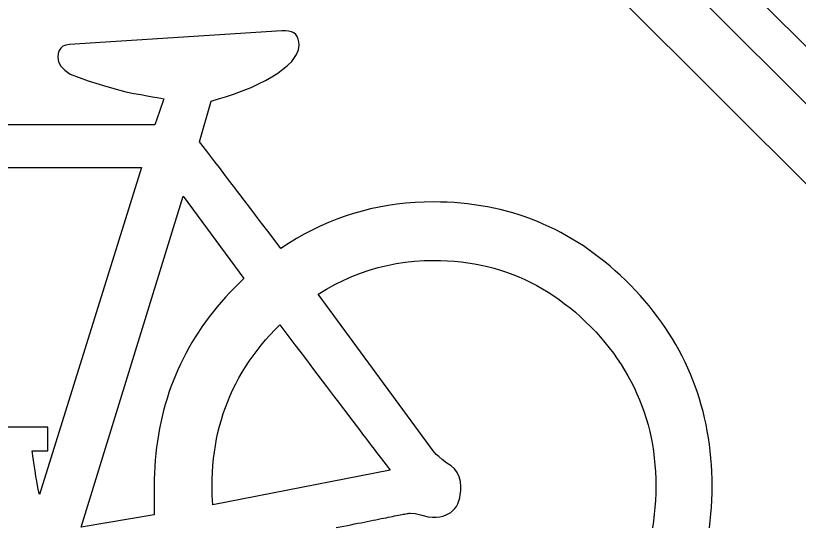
# Model space of a CAD drawing. Extents: x 99976 to 100136, y 99905 to 100011.
# Drawn here: x 100052.7924 to 100052.9245, y 99972.2449 to 99972.3313 of the extents above; entities that cross this region are included whole.
import ezdxf

# ---------------------------------------------------------------- set-up
doc = ezdxf.new("R2010")
doc.units = 0
doc.layers.add('TR_SN_ConstructionSigns', color=7, linetype='Continuous')

msp = doc.modelspace()

# ---------------------------------------------------------------- linework, layer by layer
at = {"layer": 'TR_SN_ConstructionSigns'}
for p, q in [((100053.04925, 99972.20256), (100052.80563, 99972.44618)), ((100053.04442, 99972.19773), (100052.8008, 99972.44135)), ((100052.79403, 99972.43458), (100053.03765, 99972.19096)), ((100052.83732, 99972.3287), (100052.80151, 99972.32641)), ((100052.83794, 99972.32873), (100052.83732, 99972.3287)), ((100052.83848, 99972.32868), (100052.83794, 99972.32873)), ((100052.83895, 99972.32856), (100052.83848, 99972.32868)), ((100052.83935, 99972.32837), (100052.83895, 99972.32856)), ((100052.83968, 99972.3281), (100052.83935, 99972.32837)), ((100052.83993, 99972.32775), (100052.83968, 99972.3281)), ((100052.84011, 99972.32733), (100052.83993, 99972.32775)), ((100052.84022, 99972.32684), (100052.84011, 99972.32733)), ((100052.84026, 99972.32628), (100052.84022, 99972.32684)), ((100052.79977, 99972.32539), (100052.79961, 99972.32488)), ((100052.80005, 99972.3258), (100052.79977, 99972.32539)), ((100052.80043, 99972.32611), (100052.80005, 99972.3258)), ((100052.80092, 99972.32631), (100052.80043, 99972.32611)), ((100052.80151, 99972.32641), (100052.80092, 99972.32631)), ((100052.83984, 99972.3247), (100052.84015, 99972.32552)), ((100052.84015, 99972.32552), (100052.84026, 99972.32628)), ((100052.79961, 99972.32488), (100052.79956, 99972.32427)), ((100052.79956, 99972.32427), (100052.79969, 99972.3235)), ((100052.839, 99972.32356), (100052.83984, 99972.3247)), ((100052.79969, 99972.3235), (100052.80008, 99972.32276)), ((100052.80008, 99972.32276), (100052.80074, 99972.32206)), ((100052.83752, 99972.32222), (100052.83831, 99972.32288)), ((100052.83831, 99972.32288), (100052.839, 99972.32356)), ((100052.80074, 99972.32206), (100052.80165, 99972.3214)), ((100052.80165, 99972.3214), (100052.80466, 99972.32027)), ((100052.83566, 99972.32095), (100052.83664, 99972.32158)), ((100052.83664, 99972.32158), (100052.83752, 99972.32222)), ((100052.80466, 99972.32027), (100052.80725, 99972.31947)), ((100052.83343, 99972.31975), (100052.83459, 99972.32034)), ((100052.83459, 99972.32034), (100052.83566, 99972.32095)), ((100052.80725, 99972.31947), (100052.80938, 99972.31888)), ((100052.80938, 99972.31888), (100052.81102, 99972.3184)), ((100052.83081, 99972.31862), (100052.83216, 99972.31918)), ((100052.83216, 99972.31918), (100052.83343, 99972.31975)), ((100052.81102, 99972.3184), (100052.81235, 99972.31816)), ((100052.81235, 99972.31816), (100052.81354, 99972.31795)), ((100052.81354, 99972.31795), (100052.8146, 99972.31776)), ((100052.8146, 99972.31776), (100052.81552, 99972.3176)), ((100052.81552, 99972.3176), (100052.8163, 99972.31746)), ((100052.8163, 99972.31746), (100052.81695, 99972.31734)), ((100052.82666, 99972.31724), (100052.82781, 99972.31756)), ((100052.82781, 99972.31756), (100052.82936, 99972.31808)), ((100052.82936, 99972.31808), (100052.83081, 99972.31862)), ((100052.81745, 99972.31725), (100052.81672, 99972.31509)), ((100052.81695, 99972.31734), (100052.81745, 99972.31725)), ((100052.82347, 99972.30998), (100052.82543, 99972.31684)), ((100052.82543, 99972.31684), (100052.82666, 99972.31724)), ((100052.81672, 99972.31509), (100052.81592, 99972.31286)), ((100052.81592, 99972.31286), (100052.75089, 99972.31286)), ((100052.82407, 99972.30921), (100052.82347, 99972.30998)), ((100052.8247, 99972.30839), (100052.82407, 99972.30921)), ((100052.82536, 99972.30752), (100052.8247, 99972.30839)), ((100052.82606, 99972.30661), (100052.82536, 99972.30752)), ((100052.74809, 99972.30562), (100052.81369, 99972.30562)), ((100052.81369, 99972.30562), (100052.79645, 99972.25045)), ((100052.8268, 99972.30565), (100052.82606, 99972.30661)), ((100052.82756, 99972.30464), (100052.8268, 99972.30565)), ((100052.82837, 99972.30358), (100052.82756, 99972.30464)), ((100052.82921, 99972.30248), (100052.82837, 99972.30358)), ((100052.83008, 99972.30133), (100052.82921, 99972.30248)), ((100052.80349, 99972.24493), (100052.82067, 99972.30082)), ((100052.82067, 99972.30082), (100052.83093, 99972.28691)), ((100052.83099, 99972.30014), (100052.83008, 99972.30133)), ((100052.83194, 99972.29889), (100052.83099, 99972.30014)), ((100052.85378, 99972.29895), (100052.85231, 99972.29864)), ((100052.85526, 99972.29922), (100052.85378, 99972.29895)), ((100052.85676, 99972.29944), (100052.85526, 99972.29922)), ((100052.85828, 99972.29961), (100052.85676, 99972.29944)), ((100052.85981, 99972.29973), (100052.85828, 99972.29961)), ((100052.86135, 99972.2998), (100052.85981, 99972.29973)), ((100052.86291, 99972.29983), (100052.86135, 99972.2998)), ((100052.86409, 99972.29981), (100052.86291, 99972.29983)), ((100052.86525, 99972.29977), (100052.86409, 99972.29981)), ((100052.8664, 99972.29971), (100052.86525, 99972.29977)), ((100052.86754, 99972.29962), (100052.8664, 99972.29971)), ((100052.86868, 99972.2995), (100052.86754, 99972.29962)), ((100052.8698, 99972.29936), (100052.86868, 99972.2995)), ((100052.87091, 99972.29919), (100052.8698, 99972.29936)), ((100052.87201, 99972.299), (100052.87091, 99972.29919)), ((100052.8731, 99972.29878), (100052.87201, 99972.299)), ((100052.83291, 99972.2976), (100052.83194, 99972.29889)), ((100052.84942, 99972.29786), (100052.848, 99972.2974)), ((100052.85086, 99972.29828), (100052.84942, 99972.29786)), ((100052.85231, 99972.29864), (100052.85086, 99972.29828)), ((100052.87418, 99972.29853), (100052.8731, 99972.29878)), ((100052.87525, 99972.29826), (100052.87418, 99972.29853)), ((100052.87631, 99972.29797), (100052.87525, 99972.29826)), ((100052.87735, 99972.29764), (100052.87631, 99972.29797)), ((100052.87839, 99972.29729), (100052.87735, 99972.29764)), ((100052.83393, 99972.29627), (100052.83291, 99972.2976)), ((100052.8452, 99972.29634), (100052.84382, 99972.29573)), ((100052.84659, 99972.2969), (100052.8452, 99972.29634)), ((100052.848, 99972.2974), (100052.84659, 99972.2969)), ((100052.87942, 99972.29692), (100052.87839, 99972.29729)), ((100052.88044, 99972.29652), (100052.87942, 99972.29692)), ((100052.88144, 99972.29609), (100052.88044, 99972.29652)), ((100052.83498, 99972.29489), (100052.83393, 99972.29627)), ((100052.84246, 99972.29508), (100052.84112, 99972.29438)), ((100052.84382, 99972.29573), (100052.84246, 99972.29508)), ((100052.88244, 99972.29564), (100052.88144, 99972.29609)), ((100052.88342, 99972.29516), (100052.88244, 99972.29564)), ((100052.8844, 99972.29466), (100052.88342, 99972.29516)), ((100052.83606, 99972.29346), (100052.83498, 99972.29489)), ((100052.84112, 99972.29438), (100052.83979, 99972.29363)), ((100052.88536, 99972.29413), (100052.8844, 99972.29466)), ((100052.88632, 99972.29357), (100052.88536, 99972.29413)), ((100052.83718, 99972.29198), (100052.83606, 99972.29346)), ((100052.83848, 99972.29283), (100052.83718, 99972.29198)), ((100052.83979, 99972.29363), (100052.83848, 99972.29283)), ((100052.88726, 99972.29299), (100052.88632, 99972.29357)), ((100052.8882, 99972.29239), (100052.88726, 99972.29299)), ((100052.88912, 99972.29175), (100052.8882, 99972.29239)), ((100052.89003, 99972.29109), (100052.88912, 99972.29175)), ((100052.89094, 99972.29041), (100052.89003, 99972.29109)), ((100052.85816, 99972.28965), (100052.85973, 99972.28982)), ((100052.85973, 99972.28982), (100052.86132, 99972.28992)), ((100052.86132, 99972.28992), (100052.86292, 99972.28996)), ((100052.86292, 99972.28996), (100052.86411, 99972.28994)), ((100052.86411, 99972.28994), (100052.86529, 99972.28989)), ((100052.86529, 99972.28989), (100052.86645, 99972.28981)), ((100052.86645, 99972.28981), (100052.86759, 99972.28969)), ((100052.86759, 99972.28969), (100052.86873, 99972.28954)), ((100052.89183, 99972.2897), (100052.89094, 99972.29041)), ((100052.89271, 99972.28896), (100052.89183, 99972.2897)), ((100052.85207, 99972.2883), (100052.85356, 99972.28874)), ((100052.85356, 99972.28874), (100052.85508, 99972.28911)), ((100052.85508, 99972.28911), (100052.85661, 99972.28942)), ((100052.85661, 99972.28942), (100052.85816, 99972.28965)), ((100052.86873, 99972.28954), (100052.86985, 99972.28936)), ((100052.86985, 99972.28936), (100052.87096, 99972.28915)), ((100052.87096, 99972.28915), (100052.87205, 99972.2889)), ((100052.87205, 99972.2889), (100052.87313, 99972.28862)), ((100052.87313, 99972.28862), (100052.8742, 99972.2883)), ((100052.89358, 99972.2882), (100052.89271, 99972.28896)), ((100052.84769, 99972.28658), (100052.84913, 99972.28722)), ((100052.84913, 99972.28722), (100052.85059, 99972.2878)), ((100052.85059, 99972.2878), (100052.85207, 99972.2883)), ((100052.8742, 99972.2883), (100052.87525, 99972.28795)), ((100052.87525, 99972.28795), (100052.87629, 99972.28757)), ((100052.87629, 99972.28757), (100052.87732, 99972.28716)), ((100052.87732, 99972.28716), (100052.87833, 99972.28671)), ((100052.89444, 99972.28741), (100052.89358, 99972.2882)), ((100052.89529, 99972.2866), (100052.89444, 99972.28741)), ((100052.83013, 99972.28613), (100052.82934, 99972.28535)), ((100052.83093, 99972.28691), (100052.83013, 99972.28613)), ((100052.84486, 99972.2851), (100052.84627, 99972.28587)), ((100052.84627, 99972.28587), (100052.84769, 99972.28658)), ((100052.87833, 99972.28671), (100052.87933, 99972.28623)), ((100052.87933, 99972.28623), (100052.88032, 99972.28572)), ((100052.89613, 99972.28576), (100052.89529, 99972.2866)), ((100052.89696, 99972.2849), (100052.89613, 99972.28576)), ((100052.82858, 99972.28455), (100052.82784, 99972.28375)), ((100052.82934, 99972.28535), (100052.82858, 99972.28455)), ((100052.84347, 99972.28425), (100052.84486, 99972.2851)), ((100052.88032, 99972.28572), (100052.88129, 99972.28517)), ((100052.88129, 99972.28517), (100052.88225, 99972.28459)), ((100052.88225, 99972.28459), (100052.88319, 99972.28398)), ((100052.89775, 99972.28403), (100052.89696, 99972.2849)), ((100052.82784, 99972.28375), (100052.82712, 99972.28293)), ((100052.86305, 99972.25757), (100052.84347, 99972.28425)), ((100052.88319, 99972.28398), (100052.88413, 99972.28333)), ((100052.88413, 99972.28333), (100052.88504, 99972.28265)), ((100052.89852, 99972.28316), (100052.89775, 99972.28403)), ((100052.89927, 99972.28227), (100052.89852, 99972.28316)), ((100052.82643, 99972.28211), (100052.82575, 99972.28128)), ((100052.82712, 99972.28293), (100052.82643, 99972.28211)), ((100052.88504, 99972.28265), (100052.88595, 99972.28194)), ((100052.88595, 99972.28194), (100052.88684, 99972.28119)), ((100052.89999, 99972.28137), (100052.89927, 99972.28227)), ((100052.82575, 99972.28128), (100052.8251, 99972.28043)), ((100052.88684, 99972.28119), (100052.88772, 99972.28041)), ((100052.90069, 99972.28045), (100052.89999, 99972.28137)), ((100052.90136, 99972.27953), (100052.90069, 99972.28045)), ((100052.82447, 99972.27958), (100052.82386, 99972.27872)), ((100052.8251, 99972.28043), (100052.82447, 99972.27958)), ((100052.88772, 99972.28041), (100052.88858, 99972.2796)), ((100052.88858, 99972.2796), (100052.88944, 99972.27875)), ((100052.902, 99972.2786), (100052.90136, 99972.27953)), ((100052.82328, 99972.27785), (100052.82272, 99972.27697)), ((100052.82386, 99972.27872), (100052.82328, 99972.27785)), ((100052.83537, 99972.2774), (100052.83617, 99972.27826)), ((100052.83617, 99972.27826), (100052.837, 99972.2791)), ((100052.837, 99972.2791), (100052.83786, 99972.27795)), ((100052.83786, 99972.27795), (100052.83871, 99972.27683)), ((100052.88944, 99972.27875), (100052.89027, 99972.27789)), ((100052.89027, 99972.27789), (100052.89106, 99972.277)), ((100052.90262, 99972.27766), (100052.902, 99972.2786)), ((100052.82272, 99972.27697), (100052.82217, 99972.27608)), ((100052.83386, 99972.27566), (100052.8346, 99972.27654)), ((100052.8346, 99972.27654), (100052.83537, 99972.2774)), ((100052.83871, 99972.27683), (100052.83954, 99972.27572)), ((100052.89106, 99972.277), (100052.89182, 99972.27611)), ((100052.90322, 99972.27671), (100052.90262, 99972.27766)), ((100052.90379, 99972.27574), (100052.90322, 99972.27671)), ((100052.82165, 99972.27517), (100052.82116, 99972.27426)), ((100052.82217, 99972.27608), (100052.82165, 99972.27517)), ((100052.83316, 99972.27476), (100052.83386, 99972.27566)), ((100052.83954, 99972.27572), (100052.84036, 99972.27465)), ((100052.89182, 99972.27611), (100052.89256, 99972.2752)), ((100052.89256, 99972.2752), (100052.89325, 99972.27428)), ((100052.90433, 99972.27477), (100052.90379, 99972.27574)), ((100052.82116, 99972.27426), (100052.82068, 99972.27334)), ((100052.83184, 99972.27294), (100052.83248, 99972.27386)), ((100052.83248, 99972.27386), (100052.83316, 99972.27476)), ((100052.84036, 99972.27465), (100052.84115, 99972.27359)), ((100052.89325, 99972.27428), (100052.89392, 99972.27334)), ((100052.90485, 99972.27378), (100052.90433, 99972.27477)), ((100052.82068, 99972.27334), (100052.82023, 99972.27242)), ((100052.83123, 99972.27201), (100052.83184, 99972.27294)), ((100052.84115, 99972.27359), (100052.84193, 99972.27256)), ((100052.84193, 99972.27256), (100052.84269, 99972.27156)), ((100052.89392, 99972.27334), (100052.89455, 99972.27239)), ((100052.90534, 99972.27279), (100052.90485, 99972.27378)), ((100052.90581, 99972.27178), (100052.90534, 99972.27279)), ((100052.8198, 99972.27148), (100052.81939, 99972.27053)), ((100052.82023, 99972.27242), (100052.8198, 99972.27148)), ((100052.83065, 99972.27106), (100052.83123, 99972.27201)), ((100052.84269, 99972.27156), (100052.84343, 99972.27058)), ((100052.89455, 99972.27239), (100052.89516, 99972.27143)), ((100052.89516, 99972.27143), (100052.89572, 99972.27046)), ((100052.90625, 99972.27076), (100052.90581, 99972.27178)), ((100052.81939, 99972.27053), (100052.819, 99972.26957)), ((100052.82958, 99972.26913), (100052.8301, 99972.2701)), ((100052.8301, 99972.2701), (100052.83065, 99972.27106)), ((100052.84343, 99972.27058), (100052.84416, 99972.26962)), ((100052.89572, 99972.27046), (100052.89626, 99972.26947)), ((100052.90667, 99972.26973), (100052.90625, 99972.27076)), ((100052.81864, 99972.2686), (100052.8183, 99972.26763)), ((100052.819, 99972.26957), (100052.81864, 99972.2686)), ((100052.8291, 99972.26815), (100052.82958, 99972.26913)), ((100052.84416, 99972.26962), (100052.84486, 99972.26868)), ((100052.84486, 99972.26868), (100052.84555, 99972.26777)), ((100052.89626, 99972.26947), (100052.89676, 99972.26847)), ((100052.90706, 99972.2687), (100052.90667, 99972.26973)), ((100052.90743, 99972.26765), (100052.90706, 99972.2687)), ((100052.8183, 99972.26763), (100052.81798, 99972.26664)), ((100052.82864, 99972.26715), (100052.8291, 99972.26815)), ((100052.84555, 99972.26777), (100052.84622, 99972.26688)), ((100052.89676, 99972.26847), (100052.89724, 99972.26745)), ((100052.89724, 99972.26745), (100052.89767, 99972.26642)), ((100052.90777, 99972.26659), (100052.90743, 99972.26765)), ((100052.81798, 99972.26664), (100052.81768, 99972.26564)), ((100052.82783, 99972.26512), (100052.82822, 99972.26614)), ((100052.82822, 99972.26614), (100052.82864, 99972.26715)), ((100052.84622, 99972.26688), (100052.84687, 99972.26602)), ((100052.84687, 99972.26602), (100052.84751, 99972.26518)), ((100052.89767, 99972.26642), (100052.89808, 99972.26538)), ((100052.90809, 99972.26552), (100052.90777, 99972.26659)), ((100052.8174, 99972.26464), (100052.81715, 99972.26362)), ((100052.81768, 99972.26564), (100052.8174, 99972.26464)), ((100052.82746, 99972.26409), (100052.82783, 99972.26512)), ((100052.84751, 99972.26518), (100052.84813, 99972.26437)), ((100052.89808, 99972.26538), (100052.89845, 99972.26433)), ((100052.90838, 99972.26444), (100052.90809, 99972.26552)), ((100052.81715, 99972.26362), (100052.81692, 99972.2626)), ((100052.82714, 99972.26304), (100052.82746, 99972.26409)), ((100052.84813, 99972.26437), (100052.84873, 99972.26357)), ((100052.84873, 99972.26357), (100052.84931, 99972.26281)), ((100052.89845, 99972.26433), (100052.8988, 99972.26326)), ((100052.90864, 99972.26335), (100052.90838, 99972.26444)), ((100052.90888, 99972.26224), (100052.90864, 99972.26335)), ((100052.81692, 99972.2626), (100052.81671, 99972.26156)), ((100052.82657, 99972.2609), (100052.82684, 99972.26198)), ((100052.82684, 99972.26198), (100052.82714, 99972.26304)), ((100052.84931, 99972.26281), (100052.84987, 99972.26206)), ((100052.84987, 99972.26206), (100052.85042, 99972.26134)), ((100052.8988, 99972.26326), (100052.8991, 99972.26218)), ((100052.8991, 99972.26218), (100052.89938, 99972.26108)), ((100052.9091, 99972.26113), (100052.90888, 99972.26224)), ((100052.7979, 99972.26181), (100052.78725, 99972.26181)), ((100052.7979, 99972.25782), (100052.7979, 99972.26181)), ((100052.81671, 99972.26156), (100052.81652, 99972.26052)), ((100052.82634, 99972.25982), (100052.82657, 99972.2609)), ((100052.85042, 99972.26134), (100052.85095, 99972.26064)), ((100052.89938, 99972.26108), (100052.89962, 99972.25998)), ((100052.90929, 99972.26001), (100052.9091, 99972.26113)), ((100052.81635, 99972.25946), (100052.81621, 99972.2584)), ((100052.81652, 99972.26052), (100052.81635, 99972.25946)), ((100052.82613, 99972.25872), (100052.82634, 99972.25982)), ((100052.85095, 99972.26064), (100052.85146, 99972.25997)), ((100052.85146, 99972.25997), (100052.85195, 99972.25932)), ((100052.89962, 99972.25998), (100052.89984, 99972.25885)), ((100052.90945, 99972.25887), (100052.90929, 99972.26001)), ((100052.81621, 99972.2584), (100052.81609, 99972.25733)), ((100052.82596, 99972.2576), (100052.82613, 99972.25872)), ((100052.85195, 99972.25932), (100052.85243, 99972.2587)), ((100052.85243, 99972.2587), (100052.85289, 99972.25809)), ((100052.85289, 99972.25809), (100052.85333, 99972.25752)), ((100052.89984, 99972.25885), (100052.90001, 99972.25772)), ((100052.90959, 99972.25773), (100052.90945, 99972.25887)), ((100052.7954, 99972.25658), (100052.79522, 99972.25782)), ((100052.79522, 99972.25782), (100052.7979, 99972.25782)), ((100052.81609, 99972.25733), (100052.81599, 99972.25624)), ((100052.82582, 99972.25648), (100052.82596, 99972.2576)), ((100052.85333, 99972.25752), (100052.85375, 99972.25696)), ((100052.85375, 99972.25696), (100052.85416, 99972.25643)), ((100052.86314, 99972.25745), (100052.86305, 99972.25757)), ((100052.86339, 99972.2572), (100052.86314, 99972.25745)), ((100052.86381, 99972.25683), (100052.86339, 99972.2572)), ((100052.8644, 99972.25634), (100052.86381, 99972.25683)), ((100052.90001, 99972.25772), (100052.90016, 99972.25657)), ((100052.90971, 99972.25657), (100052.90959, 99972.25773)), ((100052.79557, 99972.25545), (100052.7954, 99972.25658)), ((100052.79572, 99972.25442), (100052.79557, 99972.25545)), ((100052.81599, 99972.25624), (100052.81591, 99972.25515)), ((100052.82571, 99972.25534), (100052.82582, 99972.25648)), ((100052.85416, 99972.25643), (100052.85454, 99972.25592)), ((100052.85454, 99972.25592), (100052.85491, 99972.25544)), ((100052.85491, 99972.25544), (100052.85526, 99972.25498)), ((100052.86515, 99972.25571), (100052.8644, 99972.25634)), ((100052.86588, 99972.25528), (100052.86515, 99972.25571)), ((100052.90016, 99972.25657), (100052.90027, 99972.25541)), ((100052.90027, 99972.25541), (100052.90035, 99972.25424)), ((100052.9098, 99972.25541), (100052.90971, 99972.25657)), ((100052.90986, 99972.25423), (100052.9098, 99972.25541)), ((100052.79587, 99972.25349), (100052.79572, 99972.25442)), ((100052.81586, 99972.25405), (100052.81582, 99972.25294)), ((100052.81591, 99972.25515), (100052.81586, 99972.25405)), ((100052.82558, 99972.25302), (100052.82563, 99972.25419)), ((100052.82563, 99972.25419), (100052.82571, 99972.25534)), ((100052.8556, 99972.25455), (100052.84066, 99972.25159)), ((100052.85526, 99972.25498), (100052.8556, 99972.25455)), ((100052.86647, 99972.25476), (100052.86588, 99972.25528)), ((100052.86693, 99972.25414), (100052.86647, 99972.25476)), ((100052.86726, 99972.25343), (100052.86693, 99972.25414)), ((100052.90035, 99972.25424), (100052.9004, 99972.25305)), ((100052.9099, 99972.25304), (100052.90986, 99972.25423)), ((100052.796, 99972.25267), (100052.79587, 99972.25349)), ((100052.81582, 99972.25294), (100052.81581, 99972.25182)), ((100052.82557, 99972.25185), (100052.82558, 99972.25302)), ((100052.86746, 99972.25262), (100052.86726, 99972.25343)), ((100052.9004, 99972.25305), (100052.90042, 99972.25185)), ((100052.90991, 99972.25185), (100052.9099, 99972.25304)), ((100052.79613, 99972.25196), (100052.796, 99972.25267)), ((100052.79625, 99972.25135), (100052.79613, 99972.25196)), ((100052.81581, 99972.25182), (100052.81581, 99972.24954)), ((100052.8256, 99972.25028), (100052.82557, 99972.25185)), ((100052.84066, 99972.25159), (100052.82571, 99972.24871)), ((100052.86753, 99972.25172), (100052.86746, 99972.25262)), ((100052.86751, 99972.25106), (100052.86753, 99972.25172)), ((100052.90042, 99972.25185), (100052.9004, 99972.25064)), ((100052.9099, 99972.25065), (100052.90991, 99972.25185)), ((100052.79635, 99972.25084), (100052.79625, 99972.25135)), ((100052.79645, 99972.25045), (100052.79635, 99972.25084)), ((100052.82571, 99972.24871), (100052.8256, 99972.25028)), ((100052.86734, 99972.24987), (100052.86744, 99972.25044)), ((100052.86744, 99972.25044), (100052.86751, 99972.25106)), ((100052.9004, 99972.25064), (100052.90035, 99972.24944)), ((100052.90986, 99972.24946), (100052.9099, 99972.25065)), ((100052.81581, 99972.24954), (100052.81582, 99972.24697)), ((100052.86677, 99972.24843), (100052.867, 99972.24886)), ((100052.867, 99972.24886), (100052.86719, 99972.24934)), ((100052.86719, 99972.24934), (100052.86734, 99972.24987)), ((100052.90035, 99972.24944), (100052.90027, 99972.24825)), ((100052.9098, 99972.24829), (100052.90986, 99972.24946)), ((100052.86582, 99972.2474), (100052.86618, 99972.2477)), ((100052.86618, 99972.2477), (100052.86649, 99972.24804)), ((100052.86649, 99972.24804), (100052.86677, 99972.24843)), ((100052.90027, 99972.24825), (100052.90016, 99972.24708)), ((100052.90971, 99972.24712), (100052.9098, 99972.24829)), ((100052.81582, 99972.24697), (100052.80349, 99972.24493)), ((100052.85273, 99972.24608), (100052.8532, 99972.24617)), ((100052.8532, 99972.24617), (100052.85365, 99972.24626)), ((100052.85365, 99972.24626), (100052.85409, 99972.24635)), ((100052.85409, 99972.24635), (100052.85451, 99972.24643)), ((100052.85451, 99972.24643), (100052.85491, 99972.24651)), ((100052.85491, 99972.24651), (100052.8553, 99972.24659)), ((100052.8553, 99972.24659), (100052.85567, 99972.24666)), ((100052.85567, 99972.24666), (100052.85602, 99972.24673)), ((100052.85602, 99972.24673), (100052.85636, 99972.2468)), ((100052.85636, 99972.2468), (100052.85668, 99972.24686)), ((100052.85668, 99972.24686), (100052.85699, 99972.24692)), ((100052.85699, 99972.24692), (100052.85727, 99972.24697)), ((100052.85727, 99972.24697), (100052.85755, 99972.24703)), ((100052.85755, 99972.24703), (100052.8578, 99972.24708)), ((100052.8578, 99972.24708), (100052.85804, 99972.24712)), ((100052.85804, 99972.24712), (100052.85827, 99972.24716)), ((100052.85827, 99972.24716), (100052.85847, 99972.2472)), ((100052.85847, 99972.2472), (100052.85867, 99972.24724)), ((100052.85867, 99972.24724), (100052.85884, 99972.24727)), ((100052.85884, 99972.24727), (100052.859, 99972.2473)), ((100052.859, 99972.2473), (100052.85984, 99972.24721)), ((100052.85984, 99972.24721), (100052.86096, 99972.24694)), ((100052.86096, 99972.24694), (100052.86204, 99972.24667)), ((100052.86204, 99972.24667), (100052.86277, 99972.24658)), ((100052.86277, 99972.24658), (100052.86339, 99972.2466)), ((100052.86339, 99972.2466), (100052.86396, 99972.24667)), ((100052.86396, 99972.24667), (100052.86449, 99972.24679)), ((100052.86449, 99972.24679), (100052.86497, 99972.24695)), ((100052.86497, 99972.24695), (100052.86542, 99972.24715)), ((100052.86542, 99972.24715), (100052.86582, 99972.2474)), ((100052.90016, 99972.24708), (100052.90001, 99972.24593)), ((100052.90959, 99972.24597), (100052.90971, 99972.24712)), ((100052.84651, 99972.24483), (100052.84715, 99972.24496)), ((100052.84715, 99972.24496), (100052.84778, 99972.24509)), ((100052.84778, 99972.24509), (100052.8484, 99972.24521)), ((100052.8484, 99972.24521), (100052.849, 99972.24533)), ((100052.849, 99972.24533), (100052.84958, 99972.24545)), ((100052.84958, 99972.24545), (100052.85015, 99972.24556)), ((100052.85015, 99972.24556), (100052.8507, 99972.24567)), ((100052.8507, 99972.24567), (100052.85123, 99972.24578)), ((100052.85123, 99972.24578), (100052.85175, 99972.24588)), ((100052.85175, 99972.24588), (100052.85225, 99972.24598)), ((100052.85225, 99972.24598), (100052.85273, 99972.24608)), ((100052.90001, 99972.24593), (100052.89984, 99972.24479)), ((100052.90945, 99972.24482), (100052.90959, 99972.24597))]:
    msp.add_line(p, q, dxfattribs=at)

doc.saveas('drawing.dxf')
